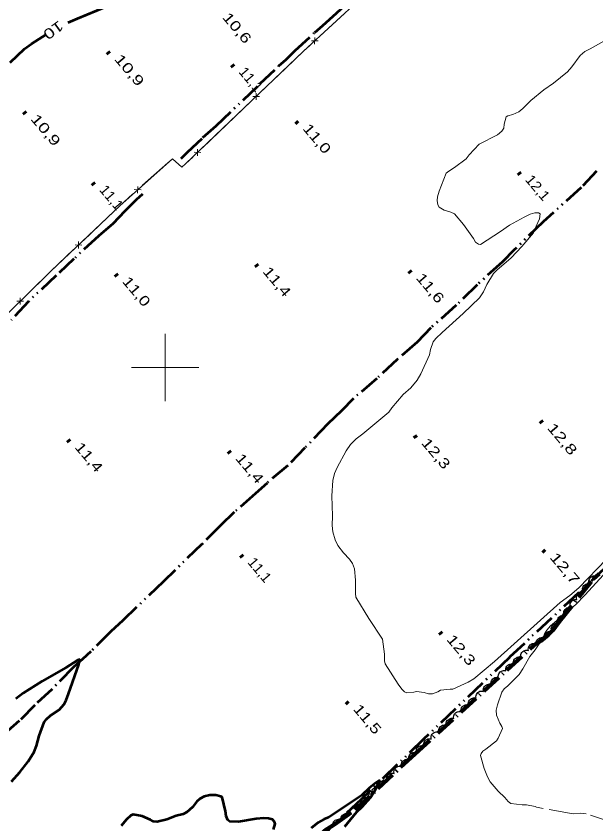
# Model space of a CAD drawing. Extents: x 386081 to 389416, y 5130568 to 5134082.
# Drawn here: x 386955.8 to 387127.7, y 5132464.6 to 5132704.2 of the extents above; entities that cross this region are included whole.
import ezdxf
from ezdxf.enums import TextEntityAlignment as Align

# ---------------------------------------------------------------- set-up
doc = ezdxf.new("R2010")
doc.units = 0
doc.header["$LTSCALE"] = 1.2
for name, pattern in [('DASH_DOUBLE_DOT', [9.2, 5, -1.2, 0.3, -1.2, 0.3, -1.2]), ('DOT_DASHED', [7.7, 5, -1.2, 0.3, -1.2]), ('LONG_DASHED', [7.5, 6, -1.5])]:
    doc.linetypes.add(name, pattern=pattern)
for name, color, linetype, lineweight in [('1', 7, 'Continuous', 53), ('2', 7, 'Continuous', 13), ('3', 7, 'Continuous', 140), ('37', 7, 'Continuous', 13), ('4', 7, 'DASH_DOUBLE_DOT', 53), ('44', 7, 'Continuous', 25), ('61', 7, 'Continuous', 13)]:
    doc.layers.add(name, color=color, linetype=linetype, lineweight=lineweight)

msp = doc.modelspace()

# ---------------------------------------------------------------- linework, layer by layer
at = {"layer": '1'}
for points in [[(386971.2, 5132702.34), (386973.94, 5132703.58), (386982.53, 5132707.12)], [(386953.96, 5132690.51), (386958.2, 5132694.51), (386960.32, 5132696), (386964.63, 5132698.79)], [(386954.35, 5132477.12), (386956.91, 5132479.93), (386959.34, 5132483.09), (386961.1, 5132485.93), (386961.82, 5132487.7), (386962.62, 5132490.66), (386964.09, 5132494.8), (386964.74, 5132495.61), (386965.99, 5132496.7), (386968.52, 5132498.46), (386970.02, 5132500.05), (386970.65, 5132501.24), (386971.26, 5132503.17), (386974.35, 5132511.88), (386974.53, 5132513.32), (386973.91, 5132513.01), (386970.57, 5132510.95), (386963.44, 5132506.94), (386957.82, 5132503.36), (386955.7, 5132501.65)], [(387053.22, 5132463.76), (387056.77, 5132468.15), (387058.42, 5132469.66), (387060.91, 5132472.41), (387062.24, 5132474.62), (387063.55, 5132477.4), (387062.47, 5132476.75), (387060.56, 5132475.22), (387058.23, 5132473.03), (387048.38, 5132466.48), (387047.08, 5132466.01), (387045.34, 5132464.97), (387043.24, 5132463.34)], [(387032.1, 5132462.88), (387032.6, 5132464.63), (387032.42, 5132465.18), (387031.76, 5132465.86), (387030.62, 5132466.21), (387029.26, 5132466.26), (387027, 5132466.04), (387021.74, 5132465.19), (387019.1, 5132465.24), (387018.56, 5132465.7), (387018.02, 5132466.87), (387017.82, 5132468.38), (387016.88, 5132472.46), (387016.5, 5132472.73), (387015.01, 5132473.09), (387013.24, 5132473.09), (387011.58, 5132472.72), (387010.28, 5132472.01), (387009.38, 5132471.18), (387008.06, 5132469.48), (387006.44, 5132468), (387005.27, 5132467.5), (387003.19, 5132466.95), (387000.5, 5132465.86), (386997.61, 5132465.13), (386996.52, 5132465.29), (386995.61, 5132465.8), (386993.1, 5132466.83), (386990.45, 5132467.38), (386989.82, 5132467.04), (386988.51, 5132465.88), (386986.87, 5132463.96)]]:
    msp.add_lwpolyline(points, dxfattribs=at)
at = {"layer": '2'}
for points in [[(387084.72, 5132646.08), (387082.69, 5132646.68), (387081.24, 5132647.58), (387080.87, 5132648.3), (387080.62, 5132649.59), (387080.74, 5132650.63), (387081.26, 5132652.3), (387083.27, 5132657.63), (387084.06, 5132658.29), (387085.8, 5132659.33), (387089.23, 5132661.86), (387090.13, 5132663.08), (387093.09, 5132666.3), (387098.5, 5132669.04), (387099.86, 5132670.08), (387100.4, 5132671.05), (387100.53, 5132672.19), (387101.08, 5132674.42), (387101.58, 5132674.68), (387103.06, 5132675.05), (387104.9, 5132675.9), (387106.06, 5132676.84), (387108.45, 5132679.19), (387112.23, 5132682.42), (387115.11, 5132684.38), (387119.32, 5132687.72), (387120.58, 5132689.18), (387123.07, 5132692.55), (387124.43, 5132693.75), (387126.05, 5132694.58), (387135.53, 5132699.9)], [(387130.88, 5132543.15), (387122.62, 5132534.61), (387119.96, 5132532.33), (387117.09, 5132530.29), (387097.67, 5132512.71), (387091.5, 5132507.62), (387089.79, 5132506.65), (387085.25, 5132504.51), (387084.46, 5132504.58), (387081.6, 5132504.29), (387080.86, 5132503.78), (387079.3, 5132503.13), (387078.1, 5132503.18), (387076.83, 5132503.55), (387074.49, 5132503.88), (387073.68, 5132503.62), (387071.63, 5132503.43), (387070.97, 5132503.73), (387070.14, 5132504.51), (387069.06, 5132506.04), (387065.24, 5132512.05), (387065.03, 5132512.97), (387065.01, 5132514.92), (387064.44, 5132519.4), (387060.33, 5132525.51), (387056.55, 5132531.87), (387056.46, 5132532.94), (387056.46, 5132536.86), (387056.11, 5132540.24), (387055.53, 5132541.8), (387054.65, 5132543.09), (387052.86, 5132544.99), (387051.19, 5132547.21), (387050.42, 5132548.83), (387049.68, 5132551.18), (387049.51, 5132553.13), (387049.58, 5132556.01), (387049.41, 5132561.94), (387049.68, 5132566.5), (387050.18, 5132568.53), (387050.98, 5132570.28), (387053.62, 5132575.3), (387054.95, 5132577.15), (387056.66, 5132578.84), (387058.59, 5132580.32), (387066.32, 5132586.76), (387067.24, 5132588.01), (387070.58, 5132591.95), (387072.8, 5132594), (387074.74, 5132596.23), (387075.76, 5132598.09), (387078.39, 5132603.74), (387078.68, 5132605.3), (387079.45, 5132607.59), (387080.27, 5132608.59), (387082.15, 5132610.42), (387088.39, 5132615.97), (387093.17, 5132620.67), (387094.37, 5132622.44), (387095.41, 5132624.61), (387097.34, 5132627.86), (387098.33, 5132628.84), (387102.56, 5132632.55), (387105.76, 5132635.88), (387109.21, 5132639.94), (387109.51, 5132640.82), (387110.98, 5132644.13), (387111.2, 5132645.63), (387110.73, 5132645.88), (387109.65, 5132645.84), (387108.18, 5132645.46), (387106.44, 5132644.63), (387102.12, 5132642.25), (387099.46, 5132640.36), (387093.5, 5132636.5), (387092.85, 5132636.62), (387092.02, 5132637.23), (387091.37, 5132638.29), (387088.42, 5132642.38), (387085.77, 5132645.54), (387084.72, 5132646.08)], [(387114.28, 5132523.32), (387121.75, 5132529.71), (387124.46, 5132532.47), (387131.06, 5132539.63), (387135.23, 5132543.68), (387142.47, 5132550.29), (387150.93, 5132557.55), (387158.87, 5132563.96), (387165.35, 5132569.59), (387167.7, 5132572.11)]]:
    msp.add_lwpolyline(points, dxfattribs=at)
at = {"layer": '2', "linetype": 'LONG_DASHED'}
msp.add_lwpolyline([(387132.96, 5132464.9), (387124.85, 5132467.57), (387123.28, 5132467.7), (387120.98, 5132467.58), (387110.14, 5132469.51), (387109.68, 5132469.69), (387107.14, 5132470.25), (387105.88, 5132470.22), (387102.47, 5132470.63), (387101.73, 5132471.22), (387100.72, 5132472.42), (387098.7, 5132474.32), (387096.38, 5132477), (387095.54, 5132478.57), (387094.62, 5132480.96), (387093.48, 5132484.88), (387093.64, 5132485.41), (387094.2, 5132486.13), (387095.09, 5132486.71), (387098.22, 5132489.19), (387098.71, 5132489.97), (387099.99, 5132492.88), (387099.86, 5132493.47), (387099.24, 5132494.48), (387098.27, 5132496.84), (387098.17, 5132498.3), (387098.56, 5132499.94), (387099.82, 5132503.67), (387100.52, 5132504.63), (387101.59, 5132505.55), (387104.93, 5132508.93), (387106.07, 5132510.58), (387108.16, 5132514.24), (387109.73, 5132516.25), (387112.05, 5132519.8), (387112.42, 5132520.92), (387113.15, 5132522.09), (387114.28, 5132523.32)], dxfattribs=at)
at = {"layer": '3'}
for p, q in [((386982.86, 5132693.68), (386983.37, 5132693.07)), ((387019.75, 5132689.84), (387020.26, 5132689.23)), ((386958.03, 5132675.9), (386958.54, 5132675.29)), ((387038.76, 5132673.03), (387039.27, 5132672.42)), ((387104.71, 5132657.86), (387105.22, 5132657.25)), ((386978.43, 5132654.82), (386978.94, 5132654.21)), ((387026.89, 5132630.6), (387027.4, 5132629.99)), ((386985.21, 5132627.68), (386985.72, 5132627.07)), ((387072.35, 5132628.7), (387072.86, 5132628.09)), ((387111.26, 5132584.2), (387111.77, 5132583.59)), ((387073.9, 5132579.77), (387074.41, 5132579.16)), ((386971.11, 5132578.51), (386971.62, 5132577.9)), ((387018.78, 5132575.17), (387019.29, 5132574.56)), ((387022.38, 5132544.32), (387022.89, 5132543.71)), ((387112.01, 5132545.79), (387112.52, 5132545.18)), ((387081.39, 5132521.46), (387081.9, 5132520.85)), ((387053.69, 5132500.79), (387054.2, 5132500.18))]:
    msp.add_line(p, q, dxfattribs=at)
at = {"layer": '37'}
for p, q in [((387045.8, 5132698.28), (387053.14, 5132705.07)), ((387045.33, 5132696.89), (387043.33, 5132696.96)), ((387044.29, 5132695.92), (387044.37, 5132697.93)), ((387028.37, 5132681.78), (387035.61, 5132688.69)), ((387027.93, 5132680.37), (387025.93, 5132680.42)), ((387026.91, 5132679.4), (387026.95, 5132681.4)), ((387018.25, 5132672.11), (387025.48, 5132679.02)), ((387011.02, 5132665.2), (387018.25, 5132672.11)), ((387010.58, 5132663.8), (387008.57, 5132663.84)), ((387009.55, 5132662.82), (387009.6, 5132664.82)), ((386993.29, 5132654.05), (387000.74, 5132660.72)), ((386991.74, 5132651.72), (386991.85, 5132653.72)), ((386992.8, 5132652.66), (386990.8, 5132652.77)), ((386975.7, 5132637.72), (386982.95, 5132644.61)), ((386974.23, 5132635.34), (386974.28, 5132637.35)), ((386975.25, 5132636.32), (386973.25, 5132636.37)), ((386958.42, 5132621.07), (386965.56, 5132628.07)), ((386956.98, 5132618.67), (386957, 5132620.68)), ((386957.99, 5132619.66), (386955.99, 5132619.69))]:
    msp.add_line(p, q, dxfattribs=at)
for points in [[(386878.76, 5132545.22), (386893.86, 5132559.29), (386912.04, 5132576.44), (386947.01, 5132609.9), (386966.08, 5132628.58), (386986.5, 5132647.98), (387002.12, 5132661.95), (387004.89, 5132659.44), (387006.04, 5132660.44), (387041.04, 5132693.88), (387075.38, 5132725.65), (387084.05, 5132734.26)], [(387035.61, 5132688.69), (387041.04, 5132693.88), (387042.86, 5132695.57)], [(387000.74, 5132660.72), (387002.12, 5132661.95), (387004.89, 5132659.44), (387006.04, 5132660.44), (387008.13, 5132662.44)], [(386982.95, 5132644.61), (386986.5, 5132647.98), (386990.31, 5132651.39)], [(386965.56, 5132628.07), (386966.08, 5132628.58), (386972.8, 5132634.97)]]:
    msp.add_lwpolyline(points, dxfattribs=at)
at = {"layer": '4'}
for points in [[(387004.75, 5132661.98), (387006.56, 5132663.89), (387011.17, 5132668.2), (387015.1, 5132671.71), (387028.15, 5132684.22), (387033.7, 5132689.46), (387035.89, 5132691.37), (387038.46, 5132693.97), (387044.33, 5132699.4), (387046.77, 5132701.43), (387050.78, 5132705.09), (387059.49, 5132713.49), (387060.73, 5132714.6), (387065.07, 5132718.94), (387072.99, 5132726.63), (387082.85, 5132736.85), (387083.87, 5132738.29), (387084.28, 5132739.78)], [(387127.89, 5132658.29), (387123.33, 5132653.42), (387112.08, 5132643.2), (387103.49, 5132634.89), (387100.06, 5132631.38), (387092.5, 5132624.55), (387086.28, 5132618.45), (387078.79, 5132611.8), (387074.67, 5132607.49), (387068.82, 5132602.39), (387062.71, 5132596.72), (387055.84, 5132590.82), (387052.22, 5132587.12), (387048.23, 5132583.31), (387041.42, 5132576.11), (387036.32, 5132570.87), (387030.17, 5132565.7), (387026.8, 5132562.62), (387020.45, 5132557.02), (387016.4, 5132553.15), (387010.84, 5132547.55), (386999.45, 5132536.52), (386987.42, 5132524.94), (386983.86, 5132521.68), (386977.88, 5132515.7), (386975.45, 5132513.43), (386972.84, 5132511.14), (386966.41, 5132504.56), (386961.36, 5132499.82), (386956.69, 5132495.13), (386953.32, 5132492.18)], [(386993.21, 5132651.44), (386991.34, 5132649.72), (386987.97, 5132646.39), (386984.41, 5132642.64), (386980.3, 5132639.07), (386972.88, 5132632.23), (386967.65, 5132627.25), (386959.43, 5132619.62), (386954.32, 5132614.02)], [(387174.18, 5132581.15), (387161.07, 5132568.63), (387130.69, 5132540.73), (387102.05, 5132513.97), (387076.72, 5132489.82), (387058.11, 5132471.82), (387048.75, 5132463.08), (387045.55, 5132459.16), (387045.43, 5132456.35)]]:
    msp.add_lwpolyline(points, dxfattribs=at)
at = {"layer": '44', "linetype": 'DOT_DASHED', "lineweight": 90}
msp.add_lwpolyline([(387054.84, 5132453.54), (387050.16, 5132453.8), (387049.1, 5132453.74), (387045.11, 5132455.05), (387044.84, 5132456.49), (387044.93, 5132458.84), (387045.48, 5132460.34), (387046.46, 5132461.74), (387047.79, 5132462.88), (387050.26, 5132464.45), (387056.3, 5132468.74), (387074.01, 5132485.29), (387109.85, 5132517.99), (387111.37, 5132518.92), (387113.6, 5132520.67), (387114.92, 5132522.09), (387116.83, 5132524.61), (387126.87, 5132537.21), (387128.69, 5132538.8)], dxfattribs=at)
at = {"layer": '44'}
for points in [[(387125.78, 5132535.85), (387125.66, 5132536.25), (387125.66, 5132536.65), (387125.7, 5132536.98), (387125.84, 5132537.3), (387126.04, 5132537.61), (387126.33, 5132537.87), (387126.59, 5132538.06), (387126.93, 5132538.17), (387127.29, 5132538.22), (387127.65, 5132538.19)], [(387123.91, 5132533.5), (387123.79, 5132533.9), (387123.79, 5132534.31), (387123.83, 5132534.63), (387123.97, 5132534.96), (387124.17, 5132535.26), (387124.46, 5132535.52), (387124.72, 5132535.71), (387125.06, 5132535.82), (387125.43, 5132535.88), (387125.78, 5132535.85)], [(387122.05, 5132531.15), (387121.92, 5132531.55), (387121.92, 5132531.96), (387121.96, 5132532.29), (387122.1, 5132532.61), (387122.3, 5132532.92), (387122.59, 5132533.17), (387122.85, 5132533.36), (387123.19, 5132533.47), (387123.56, 5132533.53), (387123.91, 5132533.5)], [(387120.18, 5132528.81), (387120.05, 5132529.21), (387120.05, 5132529.61), (387120.09, 5132529.94), (387120.23, 5132530.26), (387120.43, 5132530.57), (387120.72, 5132530.83), (387120.98, 5132531.02), (387121.32, 5132531.13), (387121.69, 5132531.18), (387122.05, 5132531.15)], [(387118.31, 5132526.46), (387118.18, 5132526.86), (387118.18, 5132527.27), (387118.22, 5132527.6), (387118.36, 5132527.92), (387118.56, 5132528.23), (387118.85, 5132528.48), (387119.12, 5132528.67), (387119.45, 5132528.78), (387119.82, 5132528.84), (387120.18, 5132528.81)], [(387116.44, 5132524.12), (387116.31, 5132524.51), (387116.31, 5132524.92), (387116.35, 5132525.25), (387116.49, 5132525.57), (387116.7, 5132525.88), (387116.98, 5132526.13), (387117.25, 5132526.33), (387117.58, 5132526.43), (387117.95, 5132526.49), (387118.31, 5132526.46)], [(387114.64, 5132521.72), (387114.5, 5132522.11), (387114.49, 5132522.52), (387114.52, 5132522.85), (387114.66, 5132523.17), (387114.85, 5132523.48), (387115.13, 5132523.75), (387115.39, 5132523.94), (387115.72, 5132524.06), (387116.09, 5132524.13), (387116.45, 5132524.11)], [(387109.92, 5132518.03), (387109.94, 5132518.45), (387110.08, 5132518.84), (387110.23, 5132519.13), (387110.47, 5132519.38), (387110.77, 5132519.6), (387111.13, 5132519.75), (387111.44, 5132519.83), (387111.79, 5132519.82), (387112.15, 5132519.75), (387112.48, 5132519.6)], [(387112.4, 5132519.73), (387112.37, 5132520.14), (387112.46, 5132520.54), (387112.57, 5132520.85), (387112.78, 5132521.13), (387113.05, 5132521.38), (387113.39, 5132521.56), (387113.69, 5132521.69), (387114.04, 5132521.72), (387114.41, 5132521.69), (387114.76, 5132521.58)], [(387107.7, 5132516.03), (387107.64, 5132516.44), (387107.7, 5132516.84), (387107.79, 5132517.16), (387107.98, 5132517.45), (387108.23, 5132517.73), (387108.55, 5132517.93), (387108.84, 5132518.08), (387109.19, 5132518.13), (387109.56, 5132518.13), (387109.91, 5132518.05)], [(387105.48, 5132514), (387105.42, 5132514.42), (387105.48, 5132514.82), (387105.57, 5132515.14), (387105.76, 5132515.43), (387106.01, 5132515.7), (387106.34, 5132515.91), (387106.63, 5132516.06), (387106.98, 5132516.11), (387107.35, 5132516.11), (387107.7, 5132516.03)], [(387103.26, 5132511.98), (387103.2, 5132512.4), (387103.27, 5132512.8), (387103.36, 5132513.11), (387103.55, 5132513.41), (387103.8, 5132513.68), (387104.12, 5132513.89), (387104.41, 5132514.04), (387104.76, 5132514.09), (387105.13, 5132514.09), (387105.48, 5132514)], [(387098.83, 5132507.94), (387098.77, 5132508.35), (387098.83, 5132508.75), (387098.93, 5132509.07), (387099.12, 5132509.37), (387099.37, 5132509.64), (387099.69, 5132509.85), (387099.98, 5132509.99), (387100.33, 5132510.05), (387100.7, 5132510.04), (387101.05, 5132509.96)], [(387101.05, 5132509.96), (387100.99, 5132510.37), (387101.05, 5132510.78), (387101.14, 5132511.09), (387101.33, 5132511.39), (387101.58, 5132511.66), (387101.9, 5132511.87), (387102.2, 5132512.01), (387102.54, 5132512.07), (387102.91, 5132512.07), (387103.26, 5132511.98)], [(387096.62, 5132505.92), (387096.56, 5132506.33), (387096.62, 5132506.73), (387096.71, 5132507.05), (387096.9, 5132507.34), (387097.15, 5132507.62), (387097.47, 5132507.82), (387097.76, 5132507.97), (387098.11, 5132508.02), (387098.48, 5132508.02), (387098.83, 5132507.94)], [(387094.4, 5132503.89), (387094.34, 5132504.31), (387094.4, 5132504.71), (387094.49, 5132505.03), (387094.68, 5132505.32), (387094.93, 5132505.59), (387095.26, 5132505.8), (387095.55, 5132505.95), (387095.9, 5132506), (387096.27, 5132506), (387096.62, 5132505.92)], [(387092.18, 5132501.87), (387092.12, 5132502.29), (387092.18, 5132502.69), (387092.28, 5132503), (387092.47, 5132503.3), (387092.72, 5132503.57), (387093.04, 5132503.78), (387093.33, 5132503.93), (387093.68, 5132503.98), (387094.05, 5132503.98), (387094.4, 5132503.89)], [(387089.97, 5132499.85), (387089.91, 5132500.26), (387089.97, 5132500.67), (387090.06, 5132500.98), (387090.25, 5132501.28), (387090.5, 5132501.55), (387090.82, 5132501.76), (387091.12, 5132501.9), (387091.46, 5132501.96), (387091.83, 5132501.96), (387092.18, 5132501.87)], [(387085.54, 5132495.81), (387085.48, 5132496.22), (387085.54, 5132496.62), (387085.63, 5132496.94), (387085.82, 5132497.23), (387086.07, 5132497.51), (387086.39, 5132497.71), (387086.68, 5132497.86), (387087.03, 5132497.91), (387087.4, 5132497.91), (387087.75, 5132497.83)], [(387087.75, 5132497.83), (387087.69, 5132498.24), (387087.75, 5132498.64), (387087.84, 5132498.96), (387088.04, 5132499.26), (387088.29, 5132499.53), (387088.61, 5132499.74), (387088.9, 5132499.88), (387089.25, 5132499.94), (387089.62, 5132499.93), (387089.97, 5132499.85)], [(387083.32, 5132493.78), (387083.26, 5132494.2), (387083.32, 5132494.6), (387083.41, 5132494.92), (387083.6, 5132495.21), (387083.85, 5132495.48), (387084.18, 5132495.69), (387084.47, 5132495.84), (387084.81, 5132495.89), (387085.19, 5132495.89), (387085.54, 5132495.81)], [(387081.1, 5132491.76), (387081.04, 5132492.18), (387081.1, 5132492.58), (387081.2, 5132492.89), (387081.39, 5132493.19), (387081.64, 5132493.46), (387081.96, 5132493.67), (387082.25, 5132493.82), (387082.6, 5132493.87), (387082.97, 5132493.87), (387083.32, 5132493.78)], [(387078.89, 5132489.74), (387078.83, 5132490.15), (387078.89, 5132490.56), (387078.98, 5132490.87), (387079.17, 5132491.17), (387079.42, 5132491.44), (387079.74, 5132491.65), (387080.03, 5132491.79), (387080.38, 5132491.85), (387080.75, 5132491.85), (387081.1, 5132491.76)], [(387076.67, 5132487.72), (387076.61, 5132488.13), (387076.67, 5132488.53), (387076.76, 5132488.85), (387076.95, 5132489.15), (387077.2, 5132489.42), (387077.53, 5132489.63), (387077.82, 5132489.77), (387078.17, 5132489.83), (387078.54, 5132489.82), (387078.89, 5132489.74)], [(387074.45, 5132485.7), (387074.39, 5132486.11), (387074.46, 5132486.51), (387074.55, 5132486.83), (387074.74, 5132487.12), (387074.99, 5132487.4), (387075.31, 5132487.6), (387075.6, 5132487.75), (387075.95, 5132487.8), (387076.32, 5132487.8), (387076.67, 5132487.72)], [(387070.07, 5132481.6), (387070, 5132482.02), (387070.06, 5132482.42), (387070.15, 5132482.74), (387070.33, 5132483.04), (387070.58, 5132483.31), (387070.9, 5132483.52), (387071.19, 5132483.67), (387071.54, 5132483.73), (387071.91, 5132483.73), (387072.26, 5132483.65)], [(387072.26, 5132483.65), (387072.19, 5132484.07), (387072.25, 5132484.47), (387072.34, 5132484.79), (387072.52, 5132485.08), (387072.77, 5132485.36), (387073.09, 5132485.57), (387073.38, 5132485.72), (387073.73, 5132485.78), (387074.1, 5132485.78), (387074.45, 5132485.7)], [(387067.87, 5132479.56), (387067.81, 5132479.97), (387067.86, 5132480.37), (387067.95, 5132480.69), (387068.14, 5132480.99), (387068.39, 5132481.26), (387068.71, 5132481.47), (387069, 5132481.62), (387069.34, 5132481.68), (387069.71, 5132481.68), (387070.07, 5132481.6)], [(387065.68, 5132477.51), (387065.62, 5132477.92), (387065.67, 5132478.32), (387065.76, 5132478.64), (387065.95, 5132478.94), (387066.2, 5132479.21), (387066.52, 5132479.43), (387066.8, 5132479.58), (387067.15, 5132479.63), (387067.52, 5132479.64), (387067.87, 5132479.56)], [(387063.49, 5132475.46), (387063.43, 5132475.87), (387063.48, 5132476.27), (387063.57, 5132476.59), (387063.76, 5132476.89), (387064, 5132477.17), (387064.32, 5132477.38), (387064.61, 5132477.53), (387064.96, 5132477.59), (387065.33, 5132477.59), (387065.68, 5132477.51)], [(387061.3, 5132473.41), (387061.23, 5132473.82), (387061.29, 5132474.23), (387061.38, 5132474.54), (387061.56, 5132474.84), (387061.81, 5132475.12), (387062.13, 5132475.33), (387062.42, 5132475.48), (387062.77, 5132475.54), (387063.14, 5132475.54), (387063.49, 5132475.46)], [(387059.11, 5132471.36), (387059.04, 5132471.78), (387059.1, 5132472.18), (387059.19, 5132472.5), (387059.37, 5132472.79), (387059.62, 5132473.07), (387059.94, 5132473.28), (387060.23, 5132473.43), (387060.58, 5132473.49), (387060.95, 5132473.49), (387061.3, 5132473.41)], [(387054.54, 5132467.49), (387054.53, 5132467.91), (387054.64, 5132468.3), (387054.77, 5132468.6), (387055, 5132468.87), (387055.28, 5132469.11), (387055.62, 5132469.28), (387055.93, 5132469.39), (387056.28, 5132469.4), (387056.65, 5132469.35), (387056.99, 5132469.23)], [(387056.91, 5132469.31), (387056.85, 5132469.73), (387056.91, 5132470.13), (387056.99, 5132470.45), (387057.18, 5132470.75), (387057.43, 5132471.02), (387057.75, 5132471.23), (387058.04, 5132471.38), (387058.38, 5132471.44), (387058.76, 5132471.44), (387059.11, 5132471.36)], [(387052.09, 5132465.75), (387052.08, 5132466.17), (387052.19, 5132466.56), (387052.32, 5132466.87), (387052.55, 5132467.14), (387052.83, 5132467.37), (387053.18, 5132467.54), (387053.48, 5132467.65), (387053.84, 5132467.66), (387054.2, 5132467.62), (387054.54, 5132467.49)], [(387049.65, 5132464.02), (387049.64, 5132464.43), (387049.75, 5132464.82), (387049.88, 5132465.13), (387050.1, 5132465.4), (387050.38, 5132465.64), (387050.73, 5132465.8), (387051.04, 5132465.91), (387051.39, 5132465.93), (387051.76, 5132465.88), (387052.09, 5132465.75)]]:
    msp.add_lwpolyline(points, dxfattribs=at)
at = {"layer": '61'}
for p, q in [((387000, 5132590), (387000, 5132610)), ((386990, 5132600), (387010, 5132600))]:
    msp.add_line(p, q, dxfattribs=at)

# ---------------------------------------------------------------- texts
at = {"layer": '1', "width": 1.4}
msp.add_text('10', height=3, rotation=216.013, dxfattribs=at).set_placement((386965.952, 5132701.279), align=Align.CENTER)
at = {"layer": '3'}
for s, width, p in [('10,6   ', 1.35, (387016.74, 5132703.82)), ('10,9   ', 1.4, (386984.69, 5132691.46)), ('11,1   ', 1.05, (387021.58, 5132687.62)), ('10,9   ', 1.4, (386959.86, 5132673.68)), ('11,0   ', 1.3, (387040.59, 5132670.81)), ('12,1   ', 1.1, (387106.54, 5132655.64)), ('11,1   ', 1.05, (386980.26, 5132652.6)), ('11,4   ', 1.3, (387028.72, 5132628.38)), ('11,6   ', 1.3, (387074.18, 5132626.48)), ('11,0   ', 1.3, (386987.04, 5132625.46)), ('12,8   ', 1.4, (387113.09, 5132581.98)), ('11,4   ', 1.3, (386972.94, 5132576.29)), ('12,3   ', 1.35, (387075.73, 5132577.55)), ('11,4   ', 1.3, (387020.61, 5132572.95)), ('11,1   ', 1.05, (387024.21, 5132542.1)), ('12,7   ', 1.4, (387113.84, 5132543.57)), ('12,3   ', 1.35, (387083.22, 5132519.24)), ('11,5   ', 1.3, (387055.52, 5132498.57))]:
    msp.add_text(s, height=3, rotation=310.294, dxfattribs=dict(at, width=width)).set_placement(p)

doc.saveas('drawing.dxf')
